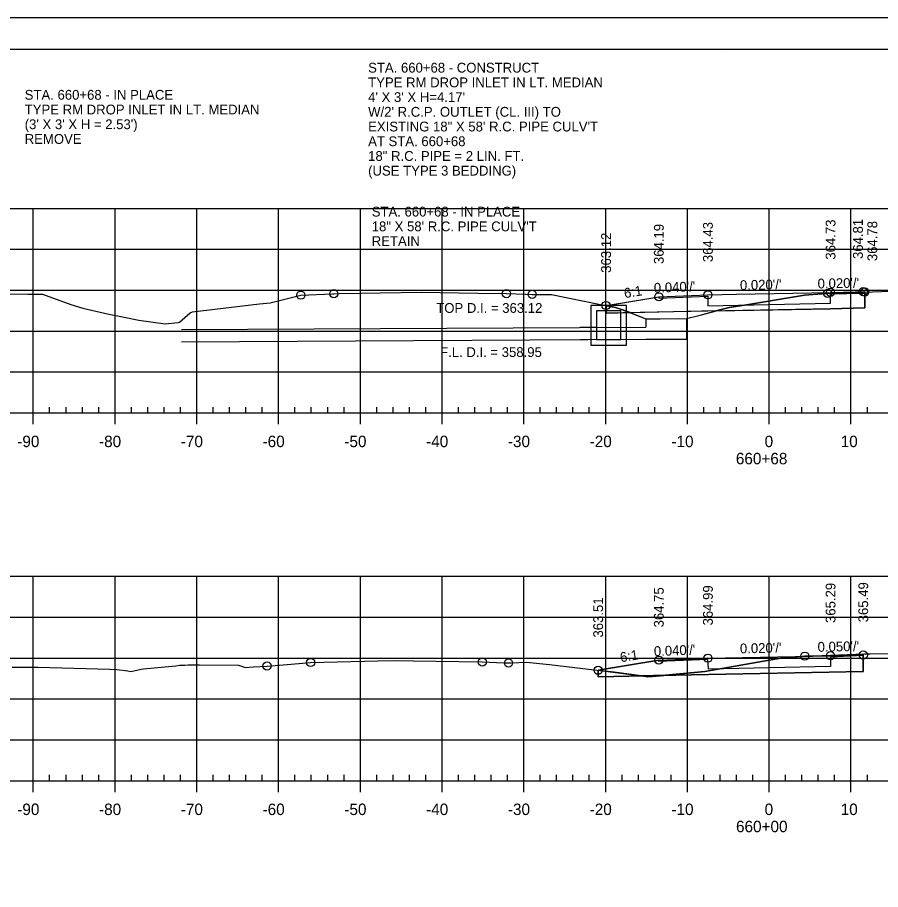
# Model space of a CAD drawing. Extents: x 1359801 to 1362404, y 372415 to 374228.
# Drawn here: x 1361728 to 1361833.5, y 373267.9 to 373374.6 of the extents above; entities that cross this region are included whole.
import ezdxf

# ---------------------------------------------------------------- set-up
doc = ezdxf.new("R2010")
doc.units = 0
for name, color, linetype in [('S_DRG_PT_SYM', 7, 'Continuous'), ('S_ELECTRIC_UTILITIES_ANNOT', 7, 'Continuous'), ('S_IRON_PIN', 7, 'Continuous'), ('S_MAILBOX', 7, 'Continuous'), ('S_PRIMARY_CTL', 7, 'Continuous'), ('S_SANITARY_SEWER', 7, 'Continuous'), ('S_SHOULDER', 7, 'Continuous'), ('S_UNDERGROUND_CABLE', 7, 'Continuous'), ('S_UTILITY_POLE_ANNOT', 7, 'Continuous'), ('S_UTL_PT_SYM', 7, 'Continuous'), ('S_WATER_UTILITIES', 7, 'Continuous')]:
    doc.layers.add(name, color=color, linetype=linetype)

msp = doc.modelspace()

# ---------------------------------------------------------------- linework, layer by layer
at = {"layer": 'S_DRG_PT_SYM'}
for points in [[(1361711.39, 373340.9), (1361729.22, 373340.77), (1361730.45, 373340.75), (1361731.03, 373340.75), (1361734.47, 373339.52), (1361735.94, 373339.04), (1361739.12, 373338.34), (1361740.8, 373338.01), (1361742.81, 373337.58), (1361746.02, 373337.13), (1361747.62, 373337.31), (1361747.78, 373337.33), (1361749.09, 373338.5), (1361749.35, 373338.59), (1361750.39, 373338.71), (1361757.56, 373339.6), (1361758.85, 373339.69), (1361762.61, 373340.65), (1361766.48, 373340.81), (1361766.64, 373340.82), (1361767.3, 373340.83), (1361777.34, 373341.01), (1361784.29, 373340.9), (1361787.75, 373340.84), (1361790.08, 373340.76), (1361790.9, 373340.74), (1361792, 373340.74), (1361793.28, 373340.74), (1361799.07, 373339.54), (1361801.09, 373339.14), (1361802.88, 373338.52), (1361804.79, 373337.77), (1361806.56, 373337.77), (1361809.76, 373337.81), (1361811.43, 373338.19), (1361814.98, 373339.14), (1361816.85, 373339.44), (1361824.22, 373340.63), (1361826.38, 373340.82), (1361827.04, 373340.87), (1361834.72, 373341.15)], [(1361727.31, 373295.16), (1361729.99, 373295.15), (1361730.45, 373295.14), (1361739.25, 373294.92), (1361740.12, 373294.87), (1361741.47, 373294.69), (1361741.81, 373294.63), (1361742.19, 373294.71), (1361743.1, 373294.89), (1361743.34, 373294.95), (1361747.33, 373295.31), (1361747.78, 373295.4), (1361748.42, 373295.38), (1361748.85, 373295.44), (1361750.22, 373295.44), (1361754.98, 373295.41), (1361755.47, 373295.24), (1361755.82, 373295.11), (1361756.83, 373295.17), (1361758.48, 373295.28), (1361760.93, 373295.48), (1361763.8, 373295.72), (1361772.02, 373295.91), (1361774.21, 373295.96), (1361776.35, 373295.93), (1361784.8, 373295.78), (1361787.43, 373295.69), (1361788, 373295.66), (1361788.32, 373295.69), (1361790.2, 373295.75), (1361793.01, 373295.47), (1361799.49, 373294.71), (1361804.27, 373294.08), (1361805.06, 373293.95), (1361806.6, 373294.09), (1361812, 373294.6), (1361821.53, 373296.3), (1361821.53, 373296.3), (1361821.53, 373296.3), (1361823.91, 373296.47), (1361824.25, 373296.49), (1361831.55, 373296.76), (1361832.25, 373296.78), (1361838.97, 373296.82)]]:
    msp.add_lwpolyline(points, dxfattribs=at)
at = {"layer": 'S_ELECTRIC_UTILITIES_ANNOT'}
for p, q in [((1361831.59, 373339.08), (1361831.59, 373341.04)), ((1361799.94, 373339.37), (1361799.94, 373338.94)), ((1361813.38, 373338.71), (1361802.92, 373338.5)), ((1361827.4, 373338.99), (1361831.59, 373339.08)), ((1361831.4, 373294.63), (1361831.39, 373296.75)), ((1361798.98, 373294.48), (1361798.97, 373294.77)), ((1361799.49, 373294.71), (1361798.97, 373294.77)), ((1361798.97, 373294.77), (1361798.98, 373294.48)), ((1361800.94, 373294.52), (1361799.49, 373294.71)), ((1361807.21, 373294.15), (1361804.22, 373294.09))]:
    msp.add_line(p, q, dxfattribs=at)
for points in [[(1361831.59, 373341.04), (1361827.04, 373340.87), (1361826.38, 373340.82), (1361824.22, 373340.63), (1361816.85, 373339.44), (1361815.71, 373339.26)], [(1361801.56, 373338.98), (1361801.09, 373339.14), (1361799.94, 373339.37)], [(1361799.94, 373338.94), (1361799.95, 373338.44), (1361802.88, 373338.52), (1361801.56, 373338.98)], [(1361802.92, 373338.5), (1361804.79, 373337.77), (1361806.56, 373337.77), (1361809.76, 373337.81), (1361811.43, 373338.19), (1361813.38, 373338.71)], [(1361815.71, 373339.26), (1361814.98, 373339.14), (1361813.38, 373338.71), (1361827.4, 373338.99)], [(1361824.26, 373296.49), (1361824.25, 373296.49), (1361823.91, 373296.47), (1361821.53, 373296.3), (1361812, 373294.6)], [(1361831.39, 373296.75), (1361827.39, 373296.55), (1361824.26, 373296.49)], [(1361798.98, 373294.48), (1361798.99, 373293.98), (1361804.22, 373294.09), (1361800.94, 373294.52)], [(1361804.22, 373294.09), (1361804.27, 373294.08), (1361805.06, 373293.95), (1361806.6, 373294.09), (1361807.21, 373294.15)], [(1361812, 373294.6), (1361807.21, 373294.15), (1361831.4, 373294.63)]]:
    msp.add_lwpolyline(points, dxfattribs=at)
at = {"layer": 'S_MAILBOX'}
for p, q in [((1361674.89, 373351.26), (1361964.89, 373351.26)), ((1361729.89, 373326.26), (1361729.89, 373351.26)), ((1361739.89, 373326.26), (1361739.89, 373351.26)), ((1361749.89, 373326.26), (1361749.89, 373351.26)), ((1361759.89, 373326.26), (1361759.89, 373351.26)), ((1361769.89, 373326.26), (1361769.89, 373351.26)), ((1361779.89, 373326.26), (1361779.89, 373351.26)), ((1361789.89, 373326.26), (1361789.89, 373351.26)), ((1361799.89, 373326.26), (1361799.89, 373351.26)), ((1361809.89, 373326.26), (1361809.89, 373351.26)), ((1361819.89, 373326.26), (1361819.89, 373351.26)), ((1361829.89, 373326.26), (1361829.89, 373351.26)), ((1361674.89, 373346.26), (1361964.89, 373346.26)), ((1361674.89, 373341.26), (1361964.89, 373341.26)), ((1361674.89, 373336.26), (1361964.89, 373336.26)), ((1361674.89, 373331.26), (1361964.89, 373331.26)), ((1361674.89, 373326.26), (1361964.89, 373326.26)), ((1361674.89, 373306.26), (1361964.89, 373306.26)), ((1361729.89, 373281.26), (1361729.89, 373306.26)), ((1361739.89, 373281.26), (1361739.89, 373306.26)), ((1361749.89, 373281.26), (1361749.89, 373306.26)), ((1361759.89, 373281.26), (1361759.89, 373306.26)), ((1361769.89, 373281.26), (1361769.89, 373306.26)), ((1361779.89, 373281.26), (1361779.89, 373306.26)), ((1361789.89, 373281.26), (1361789.89, 373306.26)), ((1361799.89, 373281.26), (1361799.89, 373306.26)), ((1361809.89, 373281.26), (1361809.89, 373306.26)), ((1361819.89, 373281.26), (1361819.89, 373306.26)), ((1361829.89, 373281.26), (1361829.89, 373306.26)), ((1361674.89, 373301.26), (1361964.89, 373301.26)), ((1361674.89, 373296.26), (1361964.89, 373296.26)), ((1361674.89, 373291.26), (1361964.89, 373291.26)), ((1361674.89, 373286.26), (1361964.89, 373286.26)), ((1361674.89, 373281.26), (1361964.89, 373281.26))]:
    msp.add_line(p, q, dxfattribs=at)
at = {"layer": 'S_SANITARY_SEWER'}
for points in [[(1361799.94, 373339.38), (1361801.48, 373339.63), (1361806.39, 373340.45), (1361812.39, 373340.69), (1361815.87, 373340.76), (1361827.39, 373340.99), (1361830.46, 373341.05), (1361831.39, 373341.07), (1361831.41, 373341.07), (1361831.59, 373341.04)], [(1361798.97, 373294.77), (1361806.39, 373296.01), (1361812.39, 373296.25), (1361812.39, 373296.25), (1361827.39, 373296.55), (1361831.39, 373296.75)]]:
    msp.add_lwpolyline(points, dxfattribs=at)
at = {"layer": 'S_SHOULDER'}
for p, q in [((1361649.49, 373374.61), (1361982.82, 373374.61)), ((1361831.59, 373340.87), (1361831.59, 373339.08)), ((1361799.94, 373338.44), (1361799.94, 373339.38)), ((1361812.4, 373338.69), (1361799.95, 373338.44)), ((1361827.4, 373338.99), (1361812.4, 373338.69)), ((1361831.6, 373339.08), (1361827.4, 373338.99)), ((1361831.38, 373294.63), (1361831.39, 373296.58)), ((1361810.39, 373294.21), (1361831.38, 373294.63))]:
    msp.add_line(p, q, dxfattribs=at)
for points in [[(1361649.48, 373374.61), (1361982.82, 373374.61), (1361982.82, 373161.28), (1361649.48, 373161.28)], [(1361895.81, 373370.72), (1361895.81, 373360.84), (1361931.54, 373360.84), (1361931.54, 373357.92), (1361954.74, 373357.92), (1361954.74, 373333.59), (1361978.07, 373333.59), (1361978.07, 373165.26), (1361661.89, 373165.26), (1361661.89, 373370.72)]]:
    msp.add_lwpolyline(points, close=True, dxfattribs=at)
for points in [[(1361812.4, 373340.52), (1361812.39, 373339.36), (1361827.39, 373339.66), (1361827.39, 373340.82)], [(1361827.39, 373340.82), (1361831.38, 373340.9), (1361831.59, 373340.87)], [(1361799.94, 373339.38), (1361806.39, 373340.45), (1361806.41, 373340.28), (1361812.4, 373340.52)], [(1361812.4, 373296.08), (1361806.41, 373295.84), (1361806.39, 373296.01), (1361798.97, 373294.77)], [(1361827.4, 373296.38), (1361827.39, 373295.22), (1361812.45, 373294.92), (1361812.4, 373296.08)], [(1361831.39, 373296.58), (1361827.4, 373296.38)], [(1361798.97, 373294.77), (1361798.99, 373293.98), (1361810.39, 373294.21)]]:
    msp.add_lwpolyline(points, dxfattribs=at)
for centre in [(1361762.61, 373340.65), (1361766.64, 373340.82), (1361787.75, 373340.84), (1361790.9, 373340.74), (1361806.39, 373340.45), (1361812.39, 373340.69), (1361827.04, 373340.87), (1361827.39, 373340.99), (1361831.39, 373341.07), (1361831.59, 373341.04), (1361799.94, 373339.38), (1361831.39, 373296.63), (1361763.8, 373295.72), (1361784.8, 373295.78), (1361788, 373295.66), (1361806.39, 373296.01), (1361812.39, 373296.25), (1361824.25, 373296.49), (1361827.39, 373296.55), (1361758.48, 373295.28), (1361798.97, 373294.77)]:
    msp.add_circle(centre, 0.5, dxfattribs=at)
at = {"layer": 'S_UNDERGROUND_CABLE'}
for p, q in [((1361831.59, 373341.04), (1361831.59, 373339.08)), ((1361799.94, 373339.38), (1361799.94, 373338.44)), ((1361812.4, 373338.69), (1361799.95, 373338.44)), ((1361827.4, 373338.99), (1361812.4, 373338.69)), ((1361827.4, 373338.99), (1361831.6, 373339.08)), ((1361831.39, 373296.75), (1361831.38, 373294.75)), ((1361831.4, 373294.63), (1361810.39, 373294.21))]:
    msp.add_line(p, q, dxfattribs=at)
msp.add_lwpolyline([(1361812.4, 373294.25), (1361798.99, 373293.98), (1361798.97, 373294.77)], dxfattribs=at)
at = {"layer": 'S_UTILITY_POLE_ANNOT'}
for p, q in [((1361801.75, 373338.71), (1361798.75, 373338.71)), ((1361804.79, 373337.77), (1361804.79, 373336.75)), ((1361809.76, 373337.81), (1361809.76, 373335.25)), ((1361748.02, 373336.43), (1361804.78, 373336.75)), ((1361798.75, 373336.72), (1361796.75, 373336.7)), ((1361748.03, 373334.93), (1361804.79, 373335.25)), ((1361798.75, 373335.22), (1361796.75, 373335.2)), ((1361804.79, 373335.25), (1361809.76, 373335.25))]:
    msp.add_line(p, q, dxfattribs=at)
msp.add_lwpolyline([(1361798.08, 373334.54), (1361802.42, 373334.54), (1361802.42, 373339.38), (1361798.08, 373339.38)], close=True, dxfattribs=at)
msp.add_lwpolyline([(1361798.75, 373338.71), (1361798.75, 373335.22), (1361801.75, 373335.23), (1361801.75, 373338.71)], dxfattribs=at)
at = {"layer": 'S_UTL_PT_SYM'}
for p, q in [((1361661.89, 373370.72), (1361978.07, 373370.72)), ((1361814.41, 373370.46), (1361814.41, 373370.46)), ((1361814.41, 373370.46), (1361814.41, 373370.46))]:
    msp.add_line(p, q, dxfattribs=at)
at = {"layer": 'S_WATER_UTILITIES'}
for p, q in [((1361731.89, 373326.26), (1361731.89, 373326.96)), ((1361733.89, 373326.26), (1361733.89, 373326.96)), ((1361735.89, 373326.26), (1361735.89, 373326.96)), ((1361737.89, 373326.26), (1361737.89, 373326.96)), ((1361741.89, 373326.26), (1361741.89, 373326.96)), ((1361743.89, 373326.26), (1361743.89, 373326.96)), ((1361745.89, 373326.26), (1361745.89, 373326.96)), ((1361747.89, 373326.26), (1361747.89, 373326.96)), ((1361751.89, 373326.26), (1361751.89, 373326.96)), ((1361753.89, 373326.26), (1361753.89, 373326.96)), ((1361755.89, 373326.26), (1361755.89, 373326.96)), ((1361757.89, 373326.26), (1361757.89, 373326.96)), ((1361761.89, 373326.26), (1361761.89, 373326.96)), ((1361763.89, 373326.26), (1361763.89, 373326.96)), ((1361765.89, 373326.26), (1361765.89, 373326.96)), ((1361767.89, 373326.26), (1361767.89, 373326.96)), ((1361771.89, 373326.26), (1361771.89, 373326.96)), ((1361773.89, 373326.26), (1361773.89, 373326.96)), ((1361775.89, 373326.26), (1361775.89, 373326.96)), ((1361777.89, 373326.26), (1361777.89, 373326.96)), ((1361781.89, 373326.26), (1361781.89, 373326.96)), ((1361783.89, 373326.26), (1361783.89, 373326.96)), ((1361785.89, 373326.26), (1361785.89, 373326.96)), ((1361787.89, 373326.26), (1361787.89, 373326.96)), ((1361791.89, 373326.26), (1361791.89, 373326.96)), ((1361793.89, 373326.26), (1361793.89, 373326.96)), ((1361795.89, 373326.26), (1361795.89, 373326.96)), ((1361797.89, 373326.26), (1361797.89, 373326.96)), ((1361801.89, 373326.26), (1361801.89, 373326.96)), ((1361803.89, 373326.26), (1361803.89, 373326.96)), ((1361805.89, 373326.26), (1361805.89, 373326.96)), ((1361807.89, 373326.26), (1361807.89, 373326.96)), ((1361811.89, 373326.26), (1361811.89, 373326.96)), ((1361813.89, 373326.26), (1361813.89, 373326.96)), ((1361815.89, 373326.26), (1361815.89, 373326.96)), ((1361817.89, 373326.26), (1361817.89, 373326.96)), ((1361821.89, 373326.26), (1361821.89, 373326.96)), ((1361823.89, 373326.26), (1361823.89, 373326.96)), ((1361825.89, 373326.26), (1361825.89, 373326.96)), ((1361827.89, 373326.26), (1361827.89, 373326.96)), ((1361831.89, 373326.26), (1361831.89, 373326.96)), ((1361674.89, 373326.26), (1361964.89, 373326.26)), ((1361729.89, 373324.86), (1361729.89, 373326.26)), ((1361739.89, 373324.86), (1361739.89, 373326.26)), ((1361749.89, 373324.86), (1361749.89, 373326.26)), ((1361759.89, 373324.86), (1361759.89, 373326.26)), ((1361769.89, 373324.86), (1361769.89, 373326.26)), ((1361779.89, 373324.86), (1361779.89, 373326.26)), ((1361789.89, 373324.86), (1361789.89, 373326.26)), ((1361799.89, 373324.86), (1361799.89, 373326.26)), ((1361809.89, 373324.86), (1361809.89, 373326.26)), ((1361819.89, 373324.86), (1361819.89, 373326.26)), ((1361829.89, 373324.86), (1361829.89, 373326.26)), ((1361674.89, 373281.26), (1361964.89, 373281.26)), ((1361729.89, 373279.86), (1361729.89, 373281.26)), ((1361731.89, 373281.26), (1361731.89, 373281.96)), ((1361733.89, 373281.26), (1361733.89, 373281.96)), ((1361735.89, 373281.26), (1361735.89, 373281.96)), ((1361737.89, 373281.26), (1361737.89, 373281.96)), ((1361739.89, 373279.86), (1361739.89, 373281.26)), ((1361741.89, 373281.26), (1361741.89, 373281.96)), ((1361743.89, 373281.26), (1361743.89, 373281.96)), ((1361745.89, 373281.26), (1361745.89, 373281.96)), ((1361747.89, 373281.26), (1361747.89, 373281.96)), ((1361749.89, 373279.86), (1361749.89, 373281.26)), ((1361751.89, 373281.26), (1361751.89, 373281.96)), ((1361753.89, 373281.26), (1361753.89, 373281.96)), ((1361755.89, 373281.26), (1361755.89, 373281.96)), ((1361757.89, 373281.26), (1361757.89, 373281.96)), ((1361759.89, 373279.86), (1361759.89, 373281.26)), ((1361761.89, 373281.26), (1361761.89, 373281.96)), ((1361763.89, 373281.26), (1361763.89, 373281.96)), ((1361765.89, 373281.26), (1361765.89, 373281.96)), ((1361767.89, 373281.26), (1361767.89, 373281.96)), ((1361769.89, 373279.86), (1361769.89, 373281.26)), ((1361771.89, 373281.26), (1361771.89, 373281.96)), ((1361773.89, 373281.26), (1361773.89, 373281.96)), ((1361775.89, 373281.26), (1361775.89, 373281.96)), ((1361777.89, 373281.26), (1361777.89, 373281.96)), ((1361779.89, 373279.86), (1361779.89, 373281.26)), ((1361781.89, 373281.26), (1361781.89, 373281.96)), ((1361783.89, 373281.26), (1361783.89, 373281.96)), ((1361785.89, 373281.26), (1361785.89, 373281.96)), ((1361787.89, 373281.26), (1361787.89, 373281.96)), ((1361789.89, 373279.86), (1361789.89, 373281.26)), ((1361791.89, 373281.26), (1361791.89, 373281.96)), ((1361793.89, 373281.26), (1361793.89, 373281.96)), ((1361795.89, 373281.26), (1361795.89, 373281.96)), ((1361797.89, 373281.26), (1361797.89, 373281.96)), ((1361799.89, 373279.86), (1361799.89, 373281.26)), ((1361801.89, 373281.26), (1361801.89, 373281.96)), ((1361803.89, 373281.26), (1361803.89, 373281.96)), ((1361805.89, 373281.26), (1361805.89, 373281.96)), ((1361807.89, 373281.26), (1361807.89, 373281.96)), ((1361809.89, 373279.86), (1361809.89, 373281.26)), ((1361811.89, 373281.26), (1361811.89, 373281.96)), ((1361813.89, 373281.26), (1361813.89, 373281.96)), ((1361815.89, 373281.26), (1361815.89, 373281.96)), ((1361817.89, 373281.26), (1361817.89, 373281.96)), ((1361819.89, 373279.86), (1361819.89, 373281.26)), ((1361821.89, 373281.26), (1361821.89, 373281.96)), ((1361823.89, 373281.26), (1361823.89, 373281.96)), ((1361825.89, 373281.26), (1361825.89, 373281.96)), ((1361827.89, 373281.26), (1361827.89, 373281.96)), ((1361829.89, 373279.86), (1361829.89, 373281.26)), ((1361831.89, 373281.26), (1361831.89, 373281.96))]:
    msp.add_line(p, q, dxfattribs=at)

# ---------------------------------------------------------------- texts
at = {"layer": 'S_IRON_PIN'}
for s, rotation, p in [('364.43', 90, (1361812.99, 373344.69)), ('364.73', 90, (1361827.99, 373344.99)), ('364.81', 90, (1361831.34, 373345.07)), ('364.78', 90, (1361833.1, 373344.81)), ('364.19', 90, (1361806.99, 373344.45)), ('363.12', 90, (1361800.54, 373343.38)), ("0.040'/'", 2.2906, (1361805.81, 373340.93)), ("0.020'/'", 1.1458, (1361816.32, 373341.27)), ("0.020'/'", 1.1458, (1361825.82, 373341.46)), ('6:1', 9.4623, (1361802.23, 373340.27)), ('364.75', 90, (1361806.99, 373300.01)), ('364.99', 90, (1361812.99, 373300.25)), ('365.29', 90, (1361827.99, 373300.55)), ('365.49', 90, (1361831.99, 373300.63)), ('363.51', 90, (1361799.57, 373298.77)), ("0.020'/'", 1.1458, (1361816.32, 373296.83)), ("0.050'/'", 1.1458, (1361825.82, 373297.02)), ('6:1', 9.4623, (1361801.75, 373295.74)), ("0.040'/'", 2.2906, (1361805.81, 373296.49))]:
    msp.add_text(s, height=1.2, rotation=rotation, dxfattribs=at).set_placement(p)
at = {"layer": 'S_PRIMARY_CTL'}
for s, p in [('-90', (1361727.93, 373322.06)), ('-80', (1361737.93, 373322.06)), ('-70', (1361747.93, 373322.06)), ('-60', (1361757.93, 373322.06)), ('-50', (1361767.93, 373322.06)), ('-40', (1361777.93, 373322.06)), ('-30', (1361787.93, 373322.06)), ('-20', (1361797.93, 373322.06)), ('-10', (1361807.93, 373322.06)), ('0', (1361819.33, 373322.06)), ('10', (1361828.63, 373322.06)), ('660+68', (1361815.81, 373319.96)), ('-90', (1361727.93, 373277.06)), ('-80', (1361737.93, 373277.06)), ('-70', (1361747.93, 373277.06)), ('-60', (1361757.93, 373277.06)), ('-50', (1361767.93, 373277.06)), ('-40', (1361777.93, 373277.06)), ('-30', (1361787.93, 373277.06)), ('-20', (1361797.93, 373277.06)), ('-10', (1361807.93, 373277.06)), ('0', (1361819.33, 373277.06)), ('10', (1361828.63, 373277.06)), ('660+00', (1361815.83, 373274.96))]:
    msp.add_text(s, height=1.4, dxfattribs=at).set_placement(p)
at = {"layer": 'S_SHOULDER'}
for p in [(1361804.75, 373337.72), (1361809.72, 373337.76), (1361832.21, 373296.73)]:
    msp.add_text('+', height=0.1, dxfattribs=at).set_placement(p)
at = {"layer": 'S_UTILITY_POLE_ANNOT'}
for s, p in [('STA. 660+68 - CONSTRUCT', (1361770.84, 373367.87)), ('TYPE RM DROP INLET IN LT. MEDIAN', (1361770.84, 373366.07)), ('STA. 660+68 - IN PLACE', (1361728.84, 373364.55)), ("4' X 3' X H=4.17'", (1361770.84, 373364.27)), ('TYPE RM DROP INLET IN LT. MEDIAN', (1361728.84, 373362.75)), ("W/2' R.C.P. OUTLET (CL. III) TO", (1361770.84, 373362.47)), ("(3' X 3' X H = 2.53')", (1361728.84, 373360.95)), ('EXISTING 18" X 58\' R.C. PIPE CULV\'T', (1361770.84, 373360.67)), ('REMOVE', (1361728.84, 373359.15)), ('AT STA. 660+68', (1361770.84, 373358.87)), ('18" R.C. PIPE = 2 LIN. FT.', (1361770.84, 373357.07)), ('(USE TYPE 3 BEDDING)', (1361770.84, 373355.27)), ('STA. 660+68 - IN PLACE', (1361771.28, 373350.26)), ('18" X 58\' R.C. PIPE CULV\'T', (1361771.28, 373348.46)), ('RETAIN ', (1361771.28, 373346.66)), ('TOP D.I. = 363.12', (1361779.17, 373338.48)), ('F.L. D.I. = 358.95', (1361779.64, 373333.08))]:
    msp.add_text(s, height=1.2, dxfattribs=at).set_placement(p)

doc.saveas('drawing.dxf')
